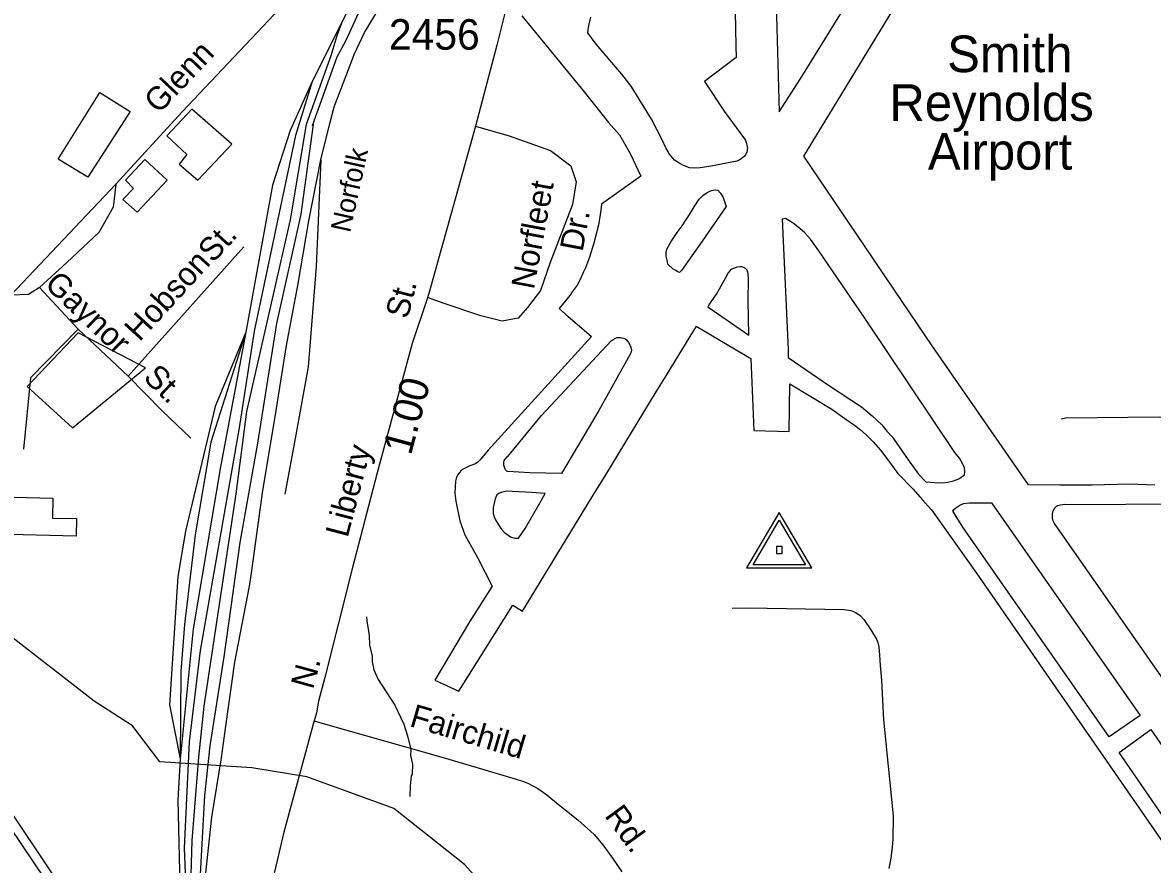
# Model space of a CAD drawing. Extents: x 1547597 to 1699558, y 810033 to 920809.
# Drawn here: x 1635027 to 1639651, y 868475 to 871921 of the extents above; entities that cross this region are included whole.
import ezdxf

# ---------------------------------------------------------------- set-up
doc = ezdxf.new("R2010")
doc.units = 0
for name, color, linetype in [('Exist Aviation Commercial or Municipal Label', 7, 'Continuous'), ('Exist Aviation Commercial or Municipal Perimeter Paved', 7, 'Continuous'), ('Exist Cultural Warehouse Building Footprint', 7, 'Continuous'), ('Exist Hydrographic Creek Single Shore', 7, 'Continuous'), ('Exist Hydrographic Misc Water Feature', 7, 'Continuous'), ('Exist Railroad Mainline', 7, 'Continuous'), ('Exist Railroad Mainline Label', 7, 'Continuous'), ('Exist Railroad Siding', 7, 'Continuous'), ('Exist Road Non-System Type 51', 7, 'Continuous'), ('Exist Road Non-System Type 51 Label', 7, 'Continuous'), ('Exist Road Primary US Divided Attributed', 7, 'Continuous'), ('Exist Road Secondary Mileage Hundredths English Label', 7, 'Continuous'), ('Exist Road Secondary Type 51 Label', 7, 'Continuous'), ('Exist Road Secondary Type 51 Number Label', 7, 'Continuous'), ('Exist Road Secondary Type 51 Undivided 4 Lane Attributed', 7, 'Continuous'), ('Exist Survey Geodetic Marker CELL', 7, 'Continuous')]:
    doc.layers.add(name, color=color, linetype=linetype)

msp = doc.modelspace()

# ---------------------------------------------------------------- linework, layer by layer
at = {"layer": 'Exist Aviation Commercial or Municipal Perimeter Paved'}
for points in [[(1638123.6, 871554.9), (1638211.7, 871693.6), (1638677.1, 872446)], [(1637940.1, 872105.6), (1637945.8, 871825.7), (1637947.7, 871777.4), (1637817.6, 871679.6), (1637897.8, 871558.5), (1637981.9, 871445.1), (1637985, 871438.5), (1637987.8, 871430.2), (1637990.6, 871419.6), (1637993.2, 871407.3), (1637992.9, 871402.5), (1637992, 871396.7), (1637990.6, 871390.9), (1637988.3, 871385.8), (1637985, 871379.4), (1637980.3, 871372.9), (1637976.6, 871369.4), (1637965.8, 871361.6), (1637960.6, 871358.5), (1637950.7, 871353.7), (1637844.4, 871333.3), (1637800.2, 871326), (1637778.2, 871324.4), (1637756.2, 871326.7), (1637732.4, 871335.2), (1637716.5, 871343.3), (1637694.8, 871357.7), (1637674.3, 871381.6), (1637659.4, 871408.3), (1637644, 871440.4), (1637601.3, 871525.1), (1637517.2, 871660.3), (1637480, 871708.9), (1637374.1, 871832.5), (1637340.8, 871879), (1637341.6, 871890.6), (1637344, 871908.6), (1637352.7, 871942.4)], [(1638110.4, 871997.1), (1638123.6, 871554.9)], [(1639660.3, 870027.6), (1639556.3, 870031.3), (1639404.3, 870027.6), (1639272.2, 870027.7), (1639143.4, 870028.5), (1638748.9, 870597.7), (1638224.8, 871373.4), (1638588, 871971.5)], [(1637070.6, 871948.2), (1637325.1, 871637.2), (1637425.2, 871511.7), (1637470.4, 871461.2), (1637501.5, 871406.7), (1637515.2, 871382.4), (1637557.8, 871291.9), (1637396, 871177.1), (1637393.2, 871152.3), (1637383.4, 871091.3), (1637365.1, 871018.4), (1637346.9, 870960.6), (1637331, 870916.7), (1637322.9, 870900.6), (1637308.8, 870868.7), (1637296, 870845.9), (1637276.8, 870818.7)], [(1637905.9, 871168.5), (1637807.7, 871026), (1637723.8, 870905.3), (1637715.6, 870897.4), (1637705.7, 870901.7), (1637699.8, 870905.8), (1637689.9, 870912), (1637668.3, 870932.2), (1637664.5, 870948.3), (1637660.8, 870964.4), (1637660.9, 870982.4), (1637665.2, 870996.3), (1637681.6, 871024), (1637706.2, 871061.5), (1637726.6, 871089.3), (1637759.4, 871138.7), (1637775.7, 871166.4), (1637796.2, 871198.2), (1637811.5, 871212.5), (1637829.2, 871225.3), (1637846.7, 871233.4), (1637863.2, 871236.6), (1637872.8, 871234.8), (1637882.6, 871222.8), (1637894.4, 871204.6), (1637900.1, 871188.5), (1637905.9, 871168.5)], [(1638160.6, 870550.2), (1638328.8, 870433.9), (1638460.3, 870347.4), (1638504.2, 870311.3), (1638542.8, 870274.3), (1638563.9, 870249), (1638585.9, 870225), (1638611.5, 870188.8), (1638651.4, 870130.6), (1638693.2, 870072.5), (1638723, 870040.3), (1638760.2, 870037.7), (1638787.4, 870037.2), (1638813, 870040), (1638837.3, 870044.4), (1638858.9, 870053.7), (1638881.1, 870069.7), (1638883.2, 870083.6), (1638881.2, 870097.7), (1638873.2, 870115.7), (1638861.2, 870137.7), (1638841.5, 870161.7), (1638473.9, 870711.1), (1638285, 870985.9), (1638251.1, 871034), (1638227.3, 871062.1), (1638209.4, 871076.1), (1638185.5, 871096.2), (1638169.5, 871106.3), (1638149.6, 871118.4), (1638135.5, 871116.4), (1638159.5, 870582.6), (1638160.6, 870550.2)], [(1637999.8, 870641.1), (1637995.8, 870781.3), (1637997.3, 870871.1), (1637996.5, 870892.1), (1637991.8, 870907.2), (1637984, 870915.4), (1637972.1, 870921.4), (1637963.9, 870921.4), (1637950, 870919.9), (1637940, 870916.1), (1637925.8, 870910.2), (1637914.1, 870895.8), (1637903.3, 870876.6), (1637870.5, 870817.1), (1637837.7, 870769.7), (1637830.7, 870757.2), (1637999.8, 870641.1)], [(1637276.8, 870818.7), (1637266.5, 870804.3), (1637222.8, 870750.8), (1637248.7, 870726.8), (1637355.7, 870635.2), (1636932.8, 870169.9), (1636900.2, 870130.4), (1636890.6, 870121.4), (1636879.9, 870114.8), (1636857.7, 870107), (1636829.6, 870093.4), (1636821.9, 870086.8), (1636815.3, 870079.7), (1636808.1, 870069.6), (1636803.1, 870059.9), (1636798.8, 870044), (1636796.9, 870019), (1636796, 869994), (1636799.5, 869961.9), (1636816.3, 869881.7), (1636837.5, 869823.5), (1636890, 869728.8), (1636948.3, 869613.9), (1636856.1, 869467.3), (1636714.4, 869229.6), (1636811.7, 869184), (1637033, 869536.5), (1637072.7, 869511.9), (1637362.5, 869986.7), (1637413.7, 870069.7), (1637619.9, 870408.9), (1637653.4, 870463.9), (1637784.4, 870678.5)], [(1637784, 870678.1), (1638007.3, 870545.3), (1638020.1, 870251.3), (1638164.1, 870246.8), (1638166.9, 870442.6), (1638338.4, 870337.9), (1638392.1, 870299.8), (1638431.3, 870272.3), (1638456, 870253.4), (1638479.8, 870233.3), (1638508.2, 870204.1), (1638537.5, 870171.1), (1638563.5, 870137), (1638609.2, 870074.8), (1638671, 870010.5), (1638708.7, 869968.5), (1638746.5, 869926.3), (1638930.7, 869667), (1640028.5, 868080.6)], [(1637232.1, 870075.2), (1637103.2, 870077.2), (1637013.3, 870082.7), (1637008.9, 870084.5), (1637005.4, 870086.8), (1637003, 870089.9), (1637001.5, 870092.9), (1636998.7, 870101.6), (1636996.8, 870108.8), (1636996.4, 870119.6), (1636998, 870128.8), (1637010.3, 870142.8), (1637012.3, 870144.7), (1637150.8, 870312.4), (1637435.4, 870618), (1637443.7, 870624), (1637453.7, 870629.6), (1637459.7, 870631.5), (1637473.7, 870631.4), (1637491.6, 870627), (1637499.5, 870620.9), (1637507.3, 870610.7), (1637514.6, 870596), (1637518.9, 870580.7), (1637517.5, 870572.1), (1637512.7, 870560.8), (1637385.2, 870332.8), (1637232.1, 870075.2)], [(1637166, 869993.3), (1637110, 869997.2), (1637006.3, 870002.8), (1636996, 870000.6), (1636986.1, 869997.2), (1636976.3, 869993.2), (1636967.9, 869987.3), (1636961.6, 869971.8), (1636957.4, 869953.5), (1636953.5, 869935.8), (1636952.8, 869911.6), (1636956.5, 869897.5), (1636962.5, 869885.6), (1636974, 869865.3), (1636985.9, 869849.1), (1636999.8, 869833.4), (1637024.3, 869815.5), (1637041.2, 869810.7), (1637057.2, 869810), (1637083.8, 869849.7), (1637145.4, 869956.7), (1637166, 869993.3)], [(1639600.2, 869084.3), (1639474.2, 868996.6), (1638878.2, 869851.8), (1638834.2, 869920.7), (1638838.6, 869927.9), (1638846.9, 869935.1), (1638854.6, 869939.7), (1638862.5, 869945.8), (1638877.3, 869952.9), (1638900.6, 869955.6), (1638940.6, 869955.4), (1638992.6, 869955.1), (1639600.2, 869084.3)], [(1640457.4, 868141.9), (1639249.8, 869870.1), (1639243.5, 869884.2), (1639241.3, 869894.5), (1639242, 869910.2), (1639244.7, 869922.2), (1639250.9, 869934.1), (1639256.4, 869939.4), (1639262.9, 869943.8), (1639275.2, 869947.2), (1639291.1, 869949.5), (1639345.1, 869948.6), (1639736.9, 869950.4)], [(1640095.7, 868080.4), (1640088.7, 868089.2), (1639814.4, 868496.2), (1639514.1, 868933.4), (1639644.5, 869026.8), (1640193.1, 868234.7), (1640205.1, 868214.7), (1640208.9, 868206.6), (1640212.9, 868196.7), (1640215.5, 868184.5), (1640214.4, 868177.9), (1640213.1, 868174.5), (1640209.9, 868166.2), (1640204.8, 868158.7), (1640193.1, 868146.9), (1640170.7, 868128.9), (1640095.7, 868080.4)]]:
    msp.add_lwpolyline(points, dxfattribs=at)
at = {"layer": 'Exist Cultural Warehouse Building Footprint'}
for points in [[(1635172.5, 871361.3), (1635342.7, 871635.2), (1635467.6, 871556.5), (1635293.7, 871287.5)], [(1635719.2, 871566.8), (1635617.9, 871457.4), (1635699.6, 871381), (1635668, 871341.4), (1635744.2, 871275.1), (1635884, 871423.2)], [(1635618.6, 871275.5), (1635495.9, 871145), (1635436.8, 871196.4), (1635480.9, 871241.7), (1635447.6, 871275.1), (1635527.6, 871360.1)], [(1635254.4, 870650.4), (1635046.1, 870431.7), (1635231.2, 870261.9), (1635529.6, 870507)], [(1634619.4, 869987.6), (1635151.5, 869974.7), (1635149.5, 869892.7), (1635247.8, 869890.3), (1635246, 869818.8), (1634592.5, 869834.6), (1634594.1, 869900.6), (1634617.2, 869900.1)]]:
    msp.add_lwpolyline(points, close=True, dxfattribs=at)
at = {"layer": 'Exist Hydrographic Creek Single Shore'}
msp.add_lwpolyline([(1638560.9, 866712.4), (1638485, 866981), (1638410.9, 867090.8), (1638131, 867342.8), (1637510, 867683.7), (1637402.9, 867784.3), (1637239, 868027.3), (1636835.9, 868475.3), (1636546.9, 868704.5), (1636189.9, 868833.2), (1635964.9, 868870.6), (1635589.3, 868895.3), (1635476.5, 869041.7), (1635319.4, 869143.4), (1634959.1, 869424.2), (1634583.6, 869581.2)], dxfattribs=at)
at = {"layer": 'Exist Hydrographic Misc Water Feature'}
msp.add_lwpolyline([(1636434.2, 869488.2), (1636436, 869472.2), (1636445, 869412), (1636446.3, 869372), (1636457.6, 869327.8), (1636457.2, 869303.9), (1636464.7, 869271.8), (1636482, 869231.5), (1636550.3, 869126.3), (1636587, 869049.7), (1636602.3, 869001.4), (1636615.3, 868945.2), (1636614.9, 868921.2), (1636622.4, 868885), (1636621.7, 868845), (1636617.6, 868837.2), (1636613, 868797.3), (1636611.2, 868753.6)], dxfattribs=at)
at = {"layer": 'Exist Railroad Mainline'}
for points in [[(1635955.1, 869614.1), (1635963, 869657.6), (1636010.9, 870005.8), (1636061.3, 870306.4), (1636107.1, 870599.3), (1636153.3, 870845.2), (1636199.1, 871109.6), (1636247.8, 871359.1), (1636284.6, 871508), (1636302.8, 871575.8), (1636367.6, 871746.5), (1636383.9, 871790.4), (1636426.9, 871879.7), (1636468.5, 871950.1), (1636492.7, 871996.1), (1636544.2, 872067.1), (1636604.5, 872158.8), (1636698.4, 872311.6), (1636771.1, 872437.8), (1636848.7, 872568.8)], [(1635712.7, 867923.7), (1635742.1, 868109.3), (1635800.9, 868668.4), (1635840.8, 868911.3), (1635857.6, 869031.1), (1635895.4, 869302.7), (1635955.1, 869614.1)]]:
    msp.add_lwpolyline(points, dxfattribs=at)
at = {"layer": 'Exist Railroad Siding'}
for points in [[(1637088, 872918.2), (1636834.2, 872617.3), (1636759, 872517.8), (1636715.4, 872459.6), (1636601.5, 872299.5), (1636492.4, 872175.7), (1636353.5, 871962.8), (1636332.6, 871917.9), (1636313.2, 871867), (1636289, 871784.5)], [(1637088, 872918.2), (1636848.7, 872605.2), (1636783.3, 872505.5), (1636737.2, 872435.3), (1636674.2, 872331), (1636641.9, 872287.6), (1636606.8, 872234.2), (1636533.6, 872156.3), (1636424.5, 872013.2), (1636393.2, 871942.2), (1636349.6, 871847.5), (1636313.2, 871779.6)], [(1636332.6, 871917.9), (1636212, 871679.5), (1636144.1, 871458.7), (1635974.6, 870657.7), (1635914, 870262.3), (1635754.1, 869350.3), (1635708.1, 868976.7), (1635688.9, 868542), (1635703.4, 868173.2), (1635712.7, 867923.7)], [(1636289, 871784.5), (1636187.7, 871503.4), (1636122.3, 871112.7), (1635943, 870328.5), (1635899.4, 869991.2), (1635768.6, 869122.5), (1635746.8, 868913.8), (1635720.1, 868573.1), (1635712.9, 868337.7), (1635712.7, 867923.7)], [(1636313.2, 871779.6), (1636211.8, 871498.3), (1636216.6, 871503.1), (1636165.7, 871136.8), (1636066.3, 870689.4), (1635988.8, 870199.3), (1635916.1, 869793.1), (1635850.9, 869324.4), (1635792.7, 868960.4), (1635770.9, 868756.6), (1635749.1, 868360.4), (1635712.7, 867923.7)], [(1636212, 871679.5), (1636122.4, 871478.9), (1636049.7, 871255.6), (1635940.8, 870653.2), (1635836.5, 870102.4), (1635725.1, 869439.3), (1635671.8, 868906.6), (1635662.1, 868739.2), (1635671.9, 868330.5), (1635712.7, 867923.7)], [(1636247.8, 871359.1), (1636228.7, 870922), (1636195.1, 870511.4), (1636144.7, 870234), (1636100.6, 869990.2)], [(1635940.8, 870653.2), (1635814.9, 870349.4), (1635693.8, 869838.4), (1635662.3, 869653.5), (1635628.3, 869127.6), (1635671.8, 868906.6)], [(1635940.8, 870653.2), (1635798.1, 870202.7), (1635733.7, 869823.7), (1635689.1, 869456.6), (1635674.5, 869265), (1635671.8, 868906.6)]]:
    msp.add_lwpolyline(points, dxfattribs=at)
at = {"layer": 'Exist Road Non-System Type 51'}
for points in [[(1636617.6, 872557.8), (1636056.9, 871954), (1635680.5, 871555.9), (1635409, 871259.1)], [(1636880.2, 871496.5), (1637018.4, 871457.7), (1637188.1, 871397.1), (1637270.5, 871334), (1637292.3, 871268.5), (1637277.8, 871176.3), (1637185.7, 870938.5), (1637146.9, 870824.5), (1637093.6, 870754.1), (1637054.8, 870710.5), (1636989.3, 870698.3), (1636902.1, 870720.2), (1636751.8, 870771.1), (1636683.9, 870795.4)], [(1635409, 871259.1), (1634979.2, 870804.9)], [(1635409, 871259.1), (1635398.3, 871165.6), (1635339.6, 871061.4), (1635208.8, 870938.5), (1635096.6, 870837)], [(1635459.7, 870473.6), (1635932.3, 871002.6)], [(1635096.6, 870837), (1635051.2, 870807.6), (1634979.2, 870804.9)], [(1635096.6, 870837), (1635254.1, 870666)], [(1635254.1, 870666), (1635059.7, 870466), (1635030.3, 870174.8)], [(1635254.1, 870666), (1635459.7, 870473.6)], [(1635459.7, 870473.6), (1635598.5, 870332), (1635716, 870219.8)], [(1640158.7, 870138.5), (1640089.5, 870177.9), (1639884.5, 870277.8), (1639854.7, 870288), (1639832.6, 870298.2), (1639806.8, 870304.3), (1639768.7, 870304.7), (1639678.7, 870305.5), (1639295, 870301.1), (1639276.9, 870297.3)], [(1637930.8, 869524.3), (1637994.9, 869525.6), (1638388.6, 869518), (1638406.5, 869515.9), (1638416.5, 869513.9), (1638436.5, 869505.7), (1638454.3, 869493.5), (1638470.2, 869477.4), (1638497.9, 869435.2), (1638521.6, 869396.9), (1638527.3, 869382.9), (1638530.6, 869365.7), (1638533.9, 869332), (1638536.6, 869288.9), (1638542, 869228.7), (1638550.5, 869066.9), (1638590, 868674.1), (1638588.4, 868577.1), (1638585.2, 868546.2), (1638580.5, 868500.1), (1638572.5, 868458.7)], [(1636220.8, 869063.1), (1636267.1, 869049.4), (1636747.6, 868913.2), (1636992.9, 868840.9), (1637046.8, 868824.4), (1637072.6, 868816.1), (1637094.6, 868808), (1637135, 868785.4), (1637172.1, 868759.2), (1637219.7, 868720.8), (1637299.1, 868658.2), (1637366.5, 868597.6), (1637402.1, 868555.2), (1637441.6, 868501), (1637479.1, 868444.6)]]:
    msp.add_lwpolyline(points, dxfattribs=at)
at = {"layer": 'Exist Road Primary US Divided Attributed'}
for points in [[(1634172.3, 869946.5), (1634183, 869920.8), (1634223.1, 869824.3), (1634290, 869688.5), (1634383.1, 869516), (1634453.9, 869401.7), (1634518.6, 869301), (1634686.1, 869052), (1634872.3, 868777.7), (1635266.6, 868194.2), (1635506.5, 867829.7), (1635617.9, 867673.5), (1635695, 867548.7), (1635786.3, 867408.4)], [(1635802, 867462.7), (1635701.3, 867612.6), (1635543.7, 867848.1), (1635500, 867918.5), (1635268.2, 868258.6), (1634562.1, 869314.1), (1634449.7, 869484.5), (1634405.1, 869562.2), (1634318.8, 869733.1)]]:
    msp.add_lwpolyline(points, dxfattribs=at)
at = {"layer": 'Exist Road Secondary Type 51 Undivided 4 Lane Attributed'}
msp.add_lwpolyline([(1637163.3, 872551.2), (1637151.1, 872502.2), (1637118.5, 872385.8), (1637045.7, 872146.5), (1637032.5, 872098.3), (1637025.6, 872058.4), (1636967.4, 871828), (1636880.2, 871496.5), (1636797.8, 871198.1), (1636689.1, 870812.2), (1636680.9, 870785.8), (1636621.1, 870607.7), (1636478.5, 870077.3), (1636375.2, 869684.4), (1636263.3, 869239.6), (1636238.4, 869143.9), (1636230, 869096), (1636215.5, 869044.1), (1636095.8, 868607.5), (1635990.8, 868160.3), (1635924.7, 867911.1), (1635898.2, 867816)], dxfattribs=at)
at = {"layer": 'Exist Survey Geodetic Marker CELL'}
for points in [[(1638257.6, 869689.6), (1638123.7, 869915.6), (1637990.2, 869689.6)], [(1638231.7, 869701.7), (1638016.2, 869701.7), (1638123.7, 869883.9)], [(1638136, 869748.3), (1638136, 869776.6), (1638111.7, 869776.6), (1638111.7, 869748.3)]]:
    msp.add_lwpolyline(points, close=True, dxfattribs=at)

# ---------------------------------------------------------------- texts
at = {"layer": 'Exist Aviation Commercial or Municipal Label'}
for s, p in [('Smith ', (1638810.8, 871717.7)), ('Reynolds ', (1638574.5, 871518.2)), ('Airport', (1638732, 871318.7))]:
    msp.add_text(s, height=150, dxfattribs=at).set_placement(p)
at = {"layer": 'Exist Railroad Mainline Label'}
msp.add_text('Norfolk', height=82.02, rotation=77.5931, dxfattribs=at).set_placement((1636366.9, 871057.7))
at = {"layer": 'Exist Road Non-System Type 51 Label'}
for s, rotation, p in [('Glenn', 46.5974, (1635584.4, 871543.9)), ('Norfleet', 79.3722, (1637119.3, 870825.4)), ('Dr.', 79.3722, (1637318.6, 870980)), ('St.', 47.5789, (1635806.4, 870933.7)), ('Hobson', 47.5789, (1635505.5, 870611.5)), ('Gaynor', 316.3433, (1635112.4, 870843.8)), ('St.', 315.9661, (1635516.8, 870462.9)), ('Fairchild', 343.5905, (1636606.6, 869041.6)), ('Rd.', 306.0805, (1637406.1, 868674.1))]:
    msp.add_text(s, height=95, rotation=rotation, dxfattribs=at).set_placement(p)
at = {"layer": 'Exist Road Secondary Mileage Hundredths English Label'}
msp.add_text('1.00', height=120, rotation=74.9458, dxfattribs=at).set_placement((1636615.9, 870146.1))
at = {"layer": 'Exist Road Secondary Type 51 Label'}
for s, rotation, p in [('St.', 75.5465, (1636602.9, 870704.5)), ('Liberty', 75.2778, (1636357.1, 869809.2)), ('N.', 74.6639, (1636215, 869188.5))]:
    msp.add_text(s, height=95, rotation=rotation, dxfattribs=at).set_placement(p)
at = {"layer": 'Exist Road Secondary Type 51 Number Label'}
msp.add_text('2456', height=125, dxfattribs=at).set_placement((1636526.1, 871809.7))

doc.saveas('drawing.dxf')
